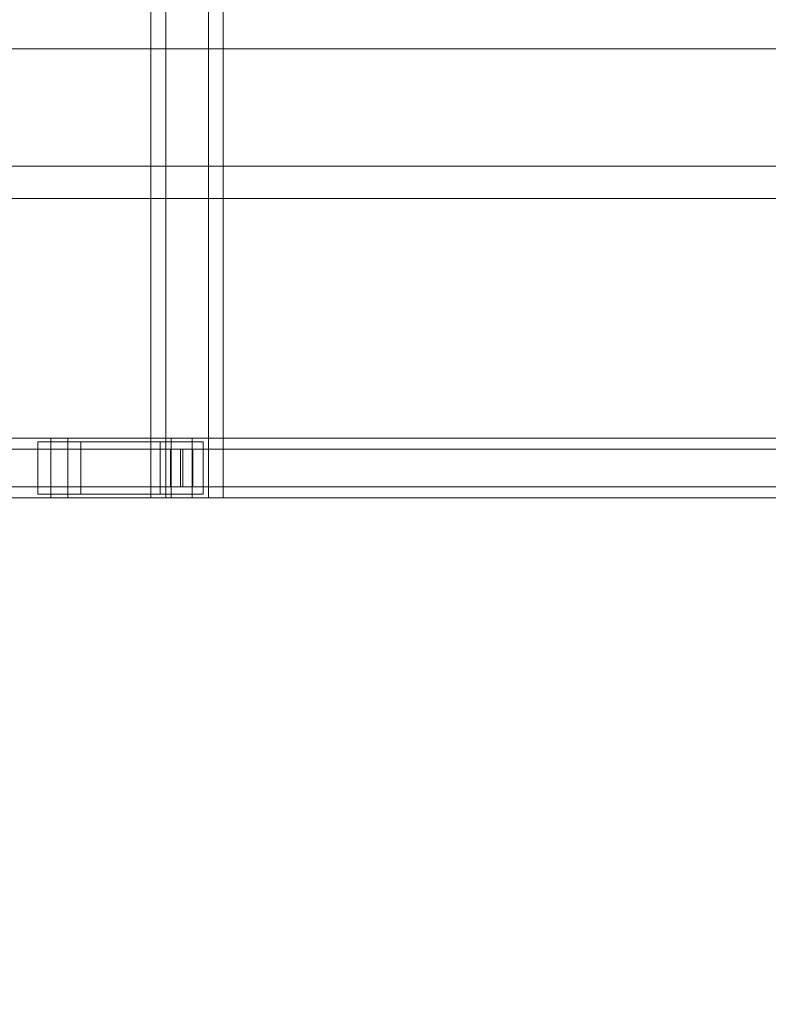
# Model space of a CAD drawing. Header units: millimetres. Extents: x -2233 to 65662, y -50530 to 6847.
# Tile 350 of 656: x 6022 to 6522, y -18788 to -18130. Entities that reach past the tile are written whole.
import ezdxf

# ---------------------------------------------------------------- set-up
doc = ezdxf.new("R2010")
doc.units = ezdxf.units.MM
doc.layers.add('COTAS_O', color=1, linetype='Continuous', lineweight=0)
doc.layers.add('superior_C01', color=7, linetype='Continuous', lineweight=0)
doc.dimstyles.new('R19_100', dxfattribs={"dimtxt": 250, "dimasz": 150, "dimexe": 150, "dimexo": 80, "dimgap": 100, "dimtad": 1, "dimtih": 1, "dimtoh": 1, "dimdsep": 46, "dimcen": 0.09, "dimadec": 0, "dimazin": 0, "dimtfac": 1, "dimtdec": 4, "dimtofl": 0, "dimtmove": 0, "dimatfit": 3, "dimfxl": 1, "dimtolj": 1, "dimtzin": 0, "dimarcsym": 0})

# ---------------------------------------------------------------- blocks, each defined once
blk = doc.blocks.new('DIM_R32_31')
at = {"layer": 'COTAS_O'}
for p, q in [((5950, -18150), (6650, -18150)), ((6650, -18150), (6605, -18300)), ((6650, -18150), (6650, -19850)), ((6650, -18150), (6695, -18300)), ((6650, -19850), (6605, -19700)), ((6650, -19850), (6695, -19700)), ((5950, -19850), (6650, -19850))]:
    blk.add_line(p, q, dxfattribs=at)
blk.add_text('1700 O', height=250, rotation=-90, dxfattribs=at).set_placement((6750, -19000))

msp = doc.modelspace()

# ---------------------------------------------------------------- linework, layer by layer
at = {"layer": 'superior_C01'}
for p, q in [((6109.701, -17550), (6109.701, -18450)), ((6119.58, -18450), (6119.58, -17550)), ((6148.075, -18450), (6148.075, -17550)), ((6157.954, -17550), (6157.954, -18450)), ((6598.176, -18228.298), (5657.552, -18228.298)), ((5659.235, -18228.298), (6599.86, -18228.298)), ((10210.031, -18250), (1105.699, -18250)), ((1107.119, -18250), (10211.451, -18250)), ((6042.801, -18410), (4891.593, -18410)), ((4902.883, -18410), (6054.091, -18410)), ((6123.243, -18410), (4972.035, -18410)), ((4986.148, -18410), (6137.356, -18410)), ((6042.801, -18410), (6042.801, -18450)), ((6054.091, -18410), (6042.801, -18410)), ((7194.008, -18410), (6042.801, -18410)), ((6054.091, -18450), (6054.091, -18410)), ((6054.091, -18410), (7205.298, -18410)), ((6123.243, -18410), (6123.243, -18450)), ((6137.356, -18410), (6123.243, -18410)), ((7274.451, -18410), (6123.243, -18410)), ((6137.356, -18450), (6137.356, -18410)), ((6137.356, -18410), (7288.563, -18410)), ((6129.564, -18417.5), (4896.503, -18417.5)), ((4897.973, -18417.5), (6131.034, -18417.5)), ((6062.836, -18412.5), (6034.056, -18412.5)), ((6034.056, -18412.5), (6034.056, -18447.5)), ((6115.909, -18412.5), (6034.056, -18412.5)), ((6062.836, -18447.5), (6062.836, -18412.5)), ((6062.836, -18412.5), (6144.689, -18412.5)), ((6115.909, -18447.5), (6115.909, -18412.5)), ((6115.909, -18412.5), (6144.689, -18412.5)), ((6122.804, -18417.5), (6137.795, -18417.5)), ((6122.804, -18442.5), (6122.804, -18417.5)), ((7192.158, -18417.5), (6122.804, -18417.5)), ((6129.564, -18417.5), (6129.564, -18442.5)), ((6131.034, -18417.5), (6129.564, -18417.5)), ((6131.034, -18442.5), (6131.034, -18417.5)), ((6137.795, -18417.5), (6137.795, -18442.5)), ((6137.795, -18417.5), (7207.149, -18417.5)), ((6144.689, -18412.5), (6144.689, -18447.5)), ((4896.503, -18442.5), (6129.564, -18442.5)), ((4897.973, -18442.5), (6131.034, -18442.5)), ((6137.795, -18442.5), (6122.804, -18442.5)), ((6122.804, -18442.5), (7192.158, -18442.5)), ((6129.564, -18442.5), (6131.034, -18442.5)), ((6137.795, -18442.5), (7207.149, -18442.5)), ((4891.593, -18450), (6042.801, -18450)), ((4902.883, -18450), (6054.091, -18450)), ((4972.035, -18450), (6123.243, -18450)), ((4986.148, -18450), (6137.356, -18450)), ((6034.056, -18447.5), (6062.836, -18447.5)), ((6115.909, -18447.5), (6034.056, -18447.5)), ((6042.801, -18450), (6054.091, -18450)), ((6042.801, -18450), (7194.008, -18450)), ((6054.091, -18450), (7205.298, -18450)), ((6144.689, -18447.5), (6062.836, -18447.5)), ((6109.701, -18450), (6148.075, -18450)), ((6109.701, -18450), (6119.58, -18450)), ((6144.689, -18447.5), (6115.909, -18447.5)), ((6157.954, -18450), (6119.58, -18450)), ((6123.243, -18450), (6137.356, -18450)), ((6123.243, -18450), (7274.451, -18450)), ((6137.356, -18450), (7288.563, -18450)), ((6157.954, -18450), (6148.075, -18450))]:
    msp.add_line(p, q, dxfattribs=at)

# ---------------------------------------------------------------- dimensions: what is measured, and where the dimension line sits
at = {"layer": 'COTAS_O'}
dim = msp.add_aligned_dim(p1=(5950, -18150), p2=(5950, -19850), distance=700, text='<> O', dimstyle='R19_100', dxfattribs=at)
dim.commit()
dim.dimension.update_dxf_attribs({"geometry": 'DIM_R32_31', "text_midpoint": (6650, -19000)})

doc.saveas('drawing.dxf')
